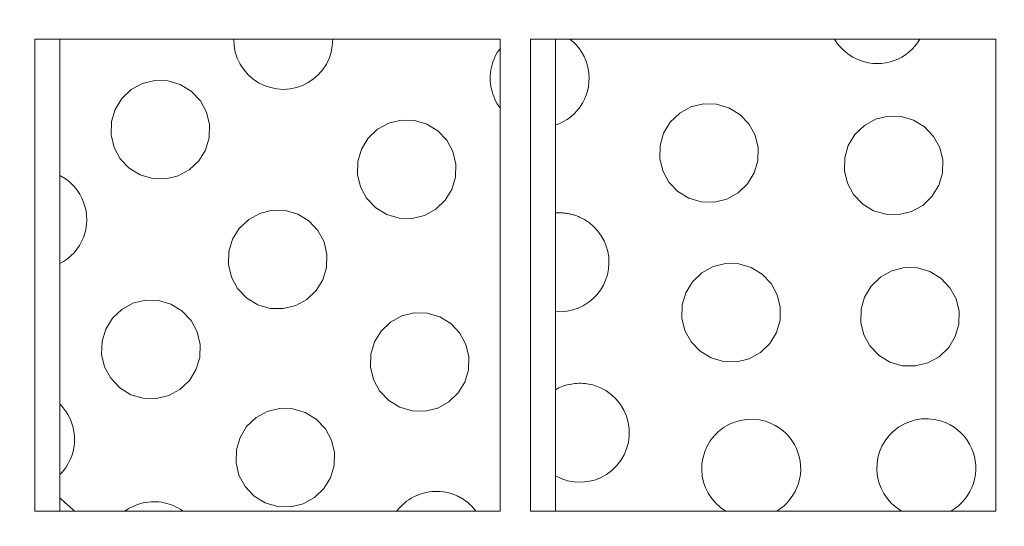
# Model space of a CAD drawing. Header units: metres. Extents: x 1306 to 1412, y -79 to 41.
# Tile 351 of 656: x 1360.7805 to 1360.8452, y -17.02 to -16.9867. Entities that reach past the tile are written whole.
import ezdxf

# ---------------------------------------------------------------- set-up
doc = ezdxf.new("R2010")
doc.units = ezdxf.units.M
doc.header["$PDMODE"] = 65
doc.linetypes.add('AUSGEZOGEN', pattern=[0])
doc.layers.add('XR$3$Maßlinie 1_50', color=7, linetype='AUSGEZOGEN', lineweight=25)
doc.layers.add('XR$4$Möblierung', color=4, linetype='AUSGEZOGEN', lineweight=13)
doc.styles.add('ARIAL', font='arial.ttf')
doc.dimstyles.new('DIMSTYLE_11', dxfattribs={"dimtxt": 0.15, "dimasz": 0.03000000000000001, "dimexe": 0, "dimexo": 0, "dimgap": 0.075, "dimtad": 2, "dimrnd": 0.005, "dimzin": 4, "dimdsep": 46, "dimtxsty": 'ARIAL', "dimblk1": 'ALL_ML_STRICH', "dimblk2": 'ALL_ML_STRICH', "dimsah": 1, "dimcen": 0, "dimclrd": 3, "dimclre": 3, "dimclrt": 3, "dimadec": 0, "dimazin": 0, "dimtfac": 1, "dimtdec": 0, "dimtix": 1, "dimtmove": 2, "dimatfit": 3, "dimfxl": 0, "dimtzin": 0, "dimlwd": 0, "dimlwe": 25, "dimarcsym": 0})
doc.dimstyles.new('DIMSTYLE_12', dxfattribs={"dimtxt": 0.15, "dimasz": 0.03000000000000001, "dimexe": 0, "dimexo": 0, "dimgap": 0.075, "dimtad": 2, "dimdec": 3, "dimrnd": 0.005, "dimzin": 4, "dimdsep": 46, "dimtxsty": 'ARIAL', "dimblk1": 'ALL_ML_STRICH', "dimblk2": 'ALL_ML_STRICH', "dimsah": 1, "dimcen": 0, "dimclrd": 3, "dimclre": 3, "dimclrt": 3, "dimadec": 0, "dimazin": 0, "dimtfac": 1, "dimtdec": 0, "dimtix": 1, "dimtmove": 2, "dimatfit": 3, "dimfxl": 0, "dimtzin": 0, "dimlwd": 0, "dimlwe": 25, "dimarcsym": 0})
doc.dimstyles.new('DIMSTYLE_24', dxfattribs={"dimtxt": 0.225, "dimasz": 0.15, "dimexe": 0, "dimexo": 0, "dimgap": 0.1125, "dimtad": 2, "dimrnd": 0.005, "dimzin": 4, "dimdsep": 46, "dimtxsty": 'ARIAL', "dimblk1": 'ALL_ML_STRICH', "dimblk2": 'ALL_ML_STRICH', "dimsah": 1, "dimcen": 0, "dimclrd": 3, "dimclre": 3, "dimclrt": 3, "dimadec": 0, "dimazin": 0, "dimtfac": 1, "dimtdec": 0, "dimtix": 1, "dimtmove": 2, "dimatfit": 3, "dimfxl": 0, "dimtzin": 0, "dimlwd": 0, "dimlwe": 25, "dimarcsym": 0})
doc.dimstyles.new('DIMSTYLE_6', dxfattribs={"dimtxt": 0.15, "dimasz": 0.15, "dimexe": 0, "dimexo": 0, "dimgap": 0.075, "dimtad": 2, "dimrnd": 0.005, "dimzin": 4, "dimdsep": 46, "dimtxsty": 'ARIAL', "dimblk1": 'ALL_ML_STRICH', "dimblk2": 'ALL_ML_STRICH', "dimsah": 1, "dimcen": 0, "dimclrd": 3, "dimclre": 3, "dimclrt": 3, "dimadec": 0, "dimazin": 0, "dimtfac": 1, "dimtdec": 0, "dimtix": 1, "dimtmove": 2, "dimatfit": 3, "dimfxl": 0, "dimtzin": 0, "dimlwd": 0, "dimlwe": 25, "dimarcsym": 0})

# ---------------------------------------------------------------- blocks, each defined once
blk = doc.blocks.new('ALL_ML_STRICH')
at = {"color": 0, "linetype": 'ByBlock', "lineweight": -2}
for p, q in [((0, -0.5), (0, 0.5)), ((-0.3, -0.3), (0.3, 0.3)), ((-1, 0), (0.5, 0))]:
    blk.add_line(p, q, dxfattribs=at)
blk = doc.blocks.new('*D765')
at = {"layer": 'DEFPOINTS', "color": 3, "linetype": 'AUSGEZOGEN', "lineweight": 25, "transparency": 33554687}
for p in [(1342.770147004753, -10.15909497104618), (1342.770147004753, -20.11080697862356), (1361.060147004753, -20.30015715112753)]:
    blk.add_point(p, dxfattribs=at)
at = {"layer": 'XR$3$Maßlinie 1_50', "color": 3, "linetype": 'AUSGEZOGEN', "lineweight": -2, "transparency": 33554687}
for p, q in [((1342.770147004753, -10.20909497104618), (1342.770147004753, -10.15909497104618)), ((1342.770147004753, -10.15909497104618), (1361.060147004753, -10.15909497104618)), ((1361.060147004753, -10.20909497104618), (1361.060147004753, -10.15909497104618))]:
    blk.add_line(p, q, dxfattribs=at)
at = {"layer": 'XR$3$Maßlinie 1_50', "color": 3, "linetype": 'AUSGEZOGEN', "lineweight": 25, "transparency": 33554687, "xscale": 0.03000000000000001, "yscale": 0.03000000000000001, "zscale": 0.03000000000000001, "rotation": 180}
blk.add_blockref('ALL_ML_STRICH', (1342.770147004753, -10.15909497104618), dxfattribs=at)
at = {"layer": 'XR$3$Maßlinie 1_50', "color": 3, "linetype": 'AUSGEZOGEN', "lineweight": 25, "transparency": 33554687, "xscale": 0.03000000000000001, "yscale": 0.03000000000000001, "zscale": 0.03000000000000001}
blk.add_blockref('ALL_ML_STRICH', (1361.060147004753, -10.15909497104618), dxfattribs=at)
at = {"layer": 'XR$3$Maßlinie 1_50', "color": 3, "linetype": 'AUSGEZOGEN', "lineweight": 25, "transparency": 33554687, "insert": (1351.919076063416, -10.03153699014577), "char_height": 0.15, "width": 0.6, "attachment_point": 5, "style": 'ARIAL'}
blk.add_mtext('\\W0.80;\\A1;{\\A1;{18.29\\H0.099000;\\S^ ;}}', dxfattribs=at)
blk = doc.blocks.new('*D782')
at = {"layer": 'DEFPOINTS', "color": 3, "linetype": 'AUSGEZOGEN', "lineweight": 25, "transparency": 33554687}
for p in [(1343.120147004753, -10.95909497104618), (1343.120147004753, -20.11122102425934), (1361.060147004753, -20.50340109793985)]:
    blk.add_point(p, dxfattribs=at)
at = {"layer": 'XR$3$Maßlinie 1_50', "color": 3, "linetype": 'AUSGEZOGEN', "lineweight": -2, "transparency": 33554687}
for p, q in [((1343.120147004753, -11.00909497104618), (1343.120147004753, -10.95909497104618)), ((1343.120147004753, -10.95909497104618), (1361.060147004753, -10.95909497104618)), ((1361.060147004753, -11.00909497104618), (1361.060147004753, -10.95909497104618))]:
    blk.add_line(p, q, dxfattribs=at)
at = {"layer": 'XR$3$Maßlinie 1_50', "color": 3, "linetype": 'AUSGEZOGEN', "lineweight": 25, "transparency": 33554687, "xscale": 0.03000000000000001, "yscale": 0.03000000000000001, "zscale": 0.03000000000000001, "rotation": 180}
blk.add_blockref('ALL_ML_STRICH', (1343.120147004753, -10.95909497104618), dxfattribs=at)
at = {"layer": 'XR$3$Maßlinie 1_50', "color": 3, "linetype": 'AUSGEZOGEN', "lineweight": 25, "transparency": 33554687, "xscale": 0.03000000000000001, "yscale": 0.03000000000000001, "zscale": 0.03000000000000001}
blk.add_blockref('ALL_ML_STRICH', (1361.060147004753, -10.95909497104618), dxfattribs=at)
at = {"layer": 'XR$3$Maßlinie 1_50', "color": 3, "linetype": 'AUSGEZOGEN', "lineweight": 25, "transparency": 33554687, "insert": (1352.094444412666, -10.83153699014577), "char_height": 0.15, "width": 0.6, "attachment_point": 5, "style": 'ARIAL'}
blk.add_mtext('\\W0.80;\\A1;{\\A1;{17.94\\H0.099000;\\S^ ;}}', dxfattribs=at)
blk = doc.blocks.new('*D899')
at = {"layer": 'DEFPOINTS', "color": 3, "linetype": 'AUSGEZOGEN', "lineweight": 25, "transparency": 33554687}
for p in [(1342.770147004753, -8.559094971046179), (1361.240147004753, -14.91824644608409), (1342.770147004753, -18.60157549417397)]:
    blk.add_point(p, dxfattribs=at)
at = {"layer": 'XR$3$Maßlinie 1_50', "color": 3, "linetype": 'AUSGEZOGEN', "lineweight": -2, "transparency": 33554687}
for p, q in [((1342.770147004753, -9.15909497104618), (1342.770147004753, -8.559094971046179)), ((1342.770147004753, -8.559094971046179), (1361.240147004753, -8.559094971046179)), ((1361.240147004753, -9.15909497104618), (1361.240147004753, -8.559094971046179))]:
    blk.add_line(p, q, dxfattribs=at)
at = {"layer": 'XR$3$Maßlinie 1_50', "color": 3, "linetype": 'AUSGEZOGEN', "lineweight": 25, "transparency": 33554687, "xscale": 0.15, "yscale": 0.15, "zscale": 0.15, "rotation": 180}
blk.add_blockref('ALL_ML_STRICH', (1342.770147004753, -8.559094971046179), dxfattribs=at)
at = {"layer": 'XR$3$Maßlinie 1_50', "color": 3, "linetype": 'AUSGEZOGEN', "lineweight": 25, "transparency": 33554687, "xscale": 0.15, "yscale": 0.15, "zscale": 0.15}
blk.add_blockref('ALL_ML_STRICH', (1361.240147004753, -8.559094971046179), dxfattribs=at)
at = {"layer": 'XR$3$Maßlinie 1_50', "color": 3, "linetype": 'AUSGEZOGEN', "lineweight": 25, "transparency": 33554687, "insert": (1352.011101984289, -8.392604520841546), "char_height": 0.225, "width": 0.8999999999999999, "attachment_point": 5, "style": 'ARIAL'}
blk.add_mtext('\\W0.80;\\A1;{\\fArial|i0|b1;\\A1;{18.47\\H0.148500;\\S^ ;}}', dxfattribs=at)
blk = doc.blocks.new('*D929')
at = {"layer": 'DEFPOINTS', "color": 3, "linetype": 'AUSGEZOGEN', "lineweight": 25, "transparency": 33554687}
for p in [(1362.146242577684, -15.15824644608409), (1340.424074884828, -17.54324644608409), (1364.271242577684, -17.54324644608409)]:
    blk.add_point(p, dxfattribs=at)
at = {"layer": 'XR$3$Maßlinie 1_50', "color": 3, "linetype": 'AUSGEZOGEN', "lineweight": -2, "transparency": 33554687}
for p, q in [((1340.474074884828, -15.15824644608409), (1340.424074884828, -15.15824644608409)), ((1340.424074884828, -17.54324644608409), (1340.424074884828, -15.15824644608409)), ((1340.474074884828, -17.54324644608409), (1340.424074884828, -17.54324644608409))]:
    blk.add_line(p, q, dxfattribs=at)
at = {"layer": 'XR$3$Maßlinie 1_50', "color": 3, "linetype": 'AUSGEZOGEN', "lineweight": 25, "transparency": 33554687, "xscale": 0.03000000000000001, "yscale": 0.03000000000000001, "zscale": 0.03000000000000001}
for p, rotation in [((1340.424074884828, -15.15824644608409), 90), ((1340.424074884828, -17.54324644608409), 270)]:
    blk.add_blockref('ALL_ML_STRICH', p, dxfattribs=dict(at, rotation=rotation))
at = {"layer": 'XR$3$Maßlinie 1_50', "color": 3, "linetype": 'AUSGEZOGEN', "lineweight": 25, "transparency": 33554687, "insert": (1340.29641458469, -16.32984057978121), "char_height": 0.15, "width": 0.6, "attachment_point": 5, "rotation": 90, "style": 'ARIAL'}
blk.add_mtext('\\W0.80;\\A1;{\\A1;{2.38\\H0.099000;\\S5^ ;}}', dxfattribs=at)
blk = doc.blocks.new('*D938')
at = {"layer": 'DEFPOINTS', "color": 3, "linetype": 'AUSGEZOGEN', "lineweight": 25, "transparency": 33554687}
for p in [(1364.96914176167, -15.15824644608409), (1338.824074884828, -20.29324644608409), (1364.656959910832, -20.29324644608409)]:
    blk.add_point(p, dxfattribs=at)
at = {"layer": 'XR$3$Maßlinie 1_50', "color": 3, "linetype": 'AUSGEZOGEN', "lineweight": -2, "transparency": 33554687}
for p, q in [((1338.874074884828, -15.15824644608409), (1338.824074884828, -15.15824644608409)), ((1338.824074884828, -20.29324644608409), (1338.824074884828, -15.15824644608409)), ((1338.874074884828, -20.29324644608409), (1338.824074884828, -20.29324644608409))]:
    blk.add_line(p, q, dxfattribs=at)
at = {"layer": 'XR$3$Maßlinie 1_50', "color": 3, "linetype": 'AUSGEZOGEN', "lineweight": 25, "transparency": 33554687, "xscale": 0.03000000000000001, "yscale": 0.03000000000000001, "zscale": 0.03000000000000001}
for p, rotation in [((1338.824074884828, -15.15824644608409), 90), ((1338.824074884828, -20.29324644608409), 270)]:
    blk.add_blockref('ALL_ML_STRICH', p, dxfattribs=dict(at, rotation=rotation))
at = {"layer": 'XR$3$Maßlinie 1_50', "color": 3, "linetype": 'AUSGEZOGEN', "lineweight": 25, "transparency": 33554687, "insert": (1338.696414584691, -17.70484057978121), "char_height": 0.15, "width": 0.6, "attachment_point": 5, "rotation": 90, "style": 'ARIAL'}
blk.add_mtext('\\W0.80;\\A1;{\\A1;{5.13\\H0.099000;\\S5^ ;}}', dxfattribs=at)
blk = doc.blocks.new('*D963')
at = {"layer": 'DEFPOINTS', "color": 3, "linetype": 'AUSGEZOGEN', "lineweight": 25, "transparency": 33554687}
for p in [(1360.315868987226, -16.2182464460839), (1360.170906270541, -17.81824644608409), (1361.000147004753, -17.81824644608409)]:
    blk.add_point(p, dxfattribs=at)
at = {"layer": 'XR$3$Maßlinie 1_50', "color": 3, "linetype": 'AUSGEZOGEN', "lineweight": -2, "transparency": 33554687}
for p, q in [((1360.220906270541, -16.2182464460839), (1360.170906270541, -16.2182464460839)), ((1360.170906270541, -17.81824644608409), (1360.170906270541, -16.2182464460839)), ((1360.220906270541, -17.81824644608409), (1360.170906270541, -17.81824644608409))]:
    blk.add_line(p, q, dxfattribs=at)
at = {"layer": 'XR$3$Maßlinie 1_50', "color": 3, "linetype": 'AUSGEZOGEN', "lineweight": 25, "transparency": 33554687, "xscale": 0.15, "yscale": 0.15, "zscale": 0.15}
for p, rotation in [((1360.170906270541, -16.2182464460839), 90), ((1360.170906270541, -17.81824644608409), 270)]:
    blk.add_blockref('ALL_ML_STRICH', p, dxfattribs=dict(at, rotation=rotation))
at = {"layer": 'XR$3$Maßlinie 1_50', "color": 3, "linetype": 'AUSGEZOGEN', "lineweight": 25, "transparency": 33554687, "insert": (1360.043348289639, -17.00937332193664), "char_height": 0.15, "width": 0.4799999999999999, "attachment_point": 5, "rotation": 90, "style": 'ARIAL'}
blk.add_mtext('\\W0.80;\\A1;{\\A1;{1.60\\H0.099000;\\S^ ;}}', dxfattribs=at)
blk = doc.blocks.new('*D1085')
at = {"layer": 'DEFPOINTS', "color": 3, "linetype": 'AUSGEZOGEN', "lineweight": 25, "transparency": 33554687}
for p in [(1366.101203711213, -15.15824644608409), (1339.624074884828, -17.54324644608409), (1365.92579072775, -17.54324644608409)]:
    blk.add_point(p, dxfattribs=at)
at = {"layer": 'XR$3$Maßlinie 1_50', "color": 3, "linetype": 'AUSGEZOGEN', "lineweight": -2, "transparency": 33554687}
for p, q in [((1339.674074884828, -15.15824644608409), (1339.624074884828, -15.15824644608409)), ((1339.624074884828, -17.54324644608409), (1339.624074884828, -15.15824644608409)), ((1339.674074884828, -17.54324644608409), (1339.624074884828, -17.54324644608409))]:
    blk.add_line(p, q, dxfattribs=at)
at = {"layer": 'XR$3$Maßlinie 1_50', "color": 3, "linetype": 'AUSGEZOGEN', "lineweight": 25, "transparency": 33554687, "xscale": 0.03000000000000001, "yscale": 0.03000000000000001, "zscale": 0.03000000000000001}
for p, rotation in [((1339.624074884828, -15.15824644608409), 90), ((1339.624074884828, -17.54324644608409), 270)]:
    blk.add_blockref('ALL_ML_STRICH', p, dxfattribs=dict(at, rotation=rotation))
at = {"layer": 'XR$3$Maßlinie 1_50', "color": 3, "linetype": 'AUSGEZOGEN', "lineweight": 25, "transparency": 33554687, "insert": (1339.49641458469, -16.3298405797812), "char_height": 0.15, "width": 0.6, "attachment_point": 5, "rotation": 90, "style": 'ARIAL'}
blk.add_mtext('\\W0.80;\\A1;{\\A1;{2.38\\H0.099000;\\S5^ ;}}', dxfattribs=at)
blk = doc.blocks.new('COMPLEXOBJECT_326')
at = {"layer": 'XR$4$Möblierung', "color": 52, "linetype": 'AUSGEZOGEN', "lineweight": 13, "transparency": 33554687}
for p, q in [((1360.781514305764, -16.98799408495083), (1360.781514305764, -17.01899408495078)), ((1360.812091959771, -16.98799408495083), (1360.781514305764, -16.98799408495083)), ((1360.78315937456, -17.01899408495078), (1360.78315937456, -16.98799408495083)), ((1360.812091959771, -17.01899408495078), (1360.812091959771, -16.98799408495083)), ((1360.814064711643, -16.98799408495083), (1360.814064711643, -17.01899408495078)), ((1360.84464236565, -16.98799408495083), (1360.814064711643, -16.98799408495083)), ((1360.815709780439, -17.01899408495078), (1360.815709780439, -16.98799408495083)), ((1360.84464236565, -17.01899408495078), (1360.84464236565, -16.98799408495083)), ((1360.781514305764, -17.01899408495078), (1360.812091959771, -17.01899408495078)), ((1360.814064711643, -17.01899408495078), (1360.84464236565, -17.01899408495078))]:
    blk.add_line(p, q, dxfattribs=at)
for points in [[(1360.801082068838, -16.98799408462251), (1360.801059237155, -16.98843092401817), (1360.800978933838, -16.98885674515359), (1360.800847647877, -16.98925883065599), (1360.800667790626, -16.98963361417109), (1360.800434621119, -16.98999176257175), (1360.800152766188, -16.99032153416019), (1360.799827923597, -16.99061061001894), (1360.799470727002, -16.99085185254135), (1360.799094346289, -16.99104083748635), (1360.798701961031, -16.99117688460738), (1360.798282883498, -16.99126368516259), (1360.797849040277, -16.9912957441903), (1360.797413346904, -16.99126816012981), (1360.796988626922, -16.99118351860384), (1360.796587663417, -16.99104790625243), (1360.796211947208, -16.9908622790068), (1360.795852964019, -16.99062236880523), (1360.795523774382, -16.99033313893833), (1360.795237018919, -16.99000073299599), (1360.794999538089, -16.98963686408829), (1360.794816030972, -16.98925530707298), (1360.7946857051, -16.98885542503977), (1360.794606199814, -16.98843068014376), (1360.794583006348, -16.98799408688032)], [(1360.81666158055, -16.98799469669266), (1360.816888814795, -16.98818698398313), (1360.817097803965, -16.98840023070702), (1360.817285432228, -16.98863170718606), (1360.817450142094, -16.98887720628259), (1360.817590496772, -16.98913240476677), (1360.817705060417, -16.98939298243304), (1360.817795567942, -16.9896629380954), (1360.817863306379, -16.98994581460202), (1360.817906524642, -16.99023751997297), (1360.817923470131, -16.99053396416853), (1360.817912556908, -16.99083106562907), (1360.817874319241, -16.99112479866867), (1360.817810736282, -16.99141118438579), (1360.817723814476, -16.99168624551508), (1360.817615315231, -16.99194655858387), (1360.817482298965, -16.99219900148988), (1360.817324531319, -16.9924436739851), (1360.817143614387, -16.99267644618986), (1360.816941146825, -16.9928931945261), (1360.816719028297, -16.99309009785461), (1360.816480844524, -16.99326510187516), (1360.816230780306, -16.99341677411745), (1360.815973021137, -16.99354367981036), (1360.815709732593, -16.99364515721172)], [(1360.839649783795, -16.9879937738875), (1360.839497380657, -16.98822917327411), (1360.839323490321, -16.9884535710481), (1360.839129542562, -16.98866325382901), (1360.838917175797, -16.98885472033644), (1360.838689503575, -16.98902601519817), (1360.838450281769, -16.98917585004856), (1360.838203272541, -16.98930293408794), (1360.83795171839, -16.98940618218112), (1360.837689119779, -16.98948815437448), (1360.837415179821, -16.98954880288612), (1360.837133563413, -16.98958652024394), (1360.836847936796, -16.98959970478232), (1360.836561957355, -16.9895869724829), (1360.836279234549, -16.98954898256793), (1360.836003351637, -16.98948750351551), (1360.835737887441, -16.98940432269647), (1360.835486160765, -16.98930110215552), (1360.835242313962, -16.98917536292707), (1360.835005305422, -16.98902650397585), (1360.834778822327, -16.98885598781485), (1360.834566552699, -16.98866527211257), (1360.834372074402, -16.98845592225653), (1360.8341975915, -16.98823080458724), (1360.834044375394, -16.98799366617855)], [(1360.812092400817, -16.99253865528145), (1360.811987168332, -16.9923923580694), (1360.811890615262, -16.99224158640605), (1360.811803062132, -16.99208731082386), (1360.811724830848, -16.99193049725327), (1360.811656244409, -16.99177211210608), (1360.811596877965, -16.99161119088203), (1360.811545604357, -16.99144481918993), (1360.811502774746, -16.99127380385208), (1360.811468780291, -16.99109906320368), (1360.8114440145, -16.99092150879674), (1360.811428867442, -16.99074205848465), (1360.811423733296, -16.99056162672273), (1360.811428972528, -16.99038112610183), (1360.81144449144, -16.99020145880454), (1360.811469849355, -16.99002351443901), (1360.811504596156, -16.98984818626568), (1360.811548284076, -16.98967636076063), (1360.811600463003, -16.98950893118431), (1360.81166068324, -16.9893467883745), (1360.81172869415, -16.9891903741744), (1360.811805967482, -16.98903633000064), (1360.811892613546, -16.98888450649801), (1360.811988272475, -16.98873583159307), (1360.812092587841, -16.98859122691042)], [(1360.783159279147, -16.99695044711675), (1360.7834159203, -16.9970967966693), (1360.783662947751, -16.99726875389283), (1360.783895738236, -16.99746458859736), (1360.784109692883, -16.99768254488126), (1360.784301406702, -16.99791971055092), (1360.784469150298, -16.99817155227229), (1360.784611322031, -16.99843339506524), (1360.784726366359, -16.99870072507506), (1360.784816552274, -16.99897887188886), (1360.784882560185, -16.99926961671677), (1360.784922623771, -16.99956859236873), (1360.784934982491, -16.99987141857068), (1360.784918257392, -17.00017374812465), (1360.784873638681, -17.00047134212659), (1360.784803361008, -17.00076001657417), (1360.784709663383, -17.00103558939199), (1360.784593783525, -17.00129612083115), (1360.784452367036, -17.00154958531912), (1360.784286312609, -17.00179364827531), (1360.784097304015, -17.0020241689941), (1360.783887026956, -17.00223700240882), (1360.783657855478, -17.00242874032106), (1360.783413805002, -17.00259771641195), (1360.783159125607, -17.0027425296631)], [(1360.817289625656, -16.99968181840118), (1360.817621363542, -16.99985250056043), (1360.817939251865, -17.0000655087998), (1360.818233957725, -17.00031710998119), (1360.81849645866, -17.00060327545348), (1360.818721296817, -17.00091663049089), (1360.818905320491, -17.00124762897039), (1360.819045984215, -17.00158816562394), (1360.819147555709, -17.00194836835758), (1360.81920866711, -17.00232536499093), (1360.819225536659, -17.00271026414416), (1360.819195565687, -17.00309420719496), (1360.819121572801, -17.00346850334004), (1360.819007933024, -17.00382450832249), (1360.818857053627, -17.00415794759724), (1360.818664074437, -17.00447968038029), (1360.81843139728, -17.00478305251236), (1360.818162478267, -17.00505901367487), (1360.8178623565, -17.00530016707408), (1360.817539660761, -17.0055028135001), (1360.81720351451, -17.00566375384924), (1360.816853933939, -17.00578318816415), (1360.816482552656, -17.00586392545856), (1360.816098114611, -17.00590198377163), (1360.815709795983, -17.00589337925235)], [(1360.815709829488, -16.99941596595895), (1360.815777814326, -16.99941095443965), (1360.815845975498, -16.9994073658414), (1360.815914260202, -16.9994052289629), (1360.815982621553, -16.9994045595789), (1360.816051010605, -16.99940537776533), (1360.816119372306, -16.99940771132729), (1360.816187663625, -16.99941153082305), (1360.816255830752, -16.99941682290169), (1360.816323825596, -16.99942356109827), (1360.816391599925, -16.99943171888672), (1360.816459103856, -16.99944127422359), (1360.816526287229, -16.99945220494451), (1360.816593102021, -16.99946448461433), (1360.816659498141, -16.99947809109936), (1360.816725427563, -16.99949299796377), (1360.8167908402, -16.99950918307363), (1360.816855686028, -16.99952662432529), (1360.816919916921, -16.99954529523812), (1360.816983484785, -16.99956516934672), (1360.817046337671, -16.9995862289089), (1360.817108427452, -16.99960844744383), (1360.817169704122, -16.99963180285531), (1360.817230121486, -16.9996562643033), (1360.817289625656, -16.99968181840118)], [(1360.818628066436, -17.01087668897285), (1360.819011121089, -17.01107826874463), (1360.819373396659, -17.01133559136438), (1360.81970050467, -17.01164277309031), (1360.819980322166, -17.01199181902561), (1360.820207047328, -17.01236886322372), (1360.820376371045, -17.01276003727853), (1360.820492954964, -17.01317541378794), (1360.820555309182, -17.01361185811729), (1360.82055777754, -17.01405583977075), (1360.820499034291, -17.0144939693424), (1360.820385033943, -17.01491308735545), (1360.820221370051, -17.01530240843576), (1360.820002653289, -17.01567435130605), (1360.819730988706, -17.01602210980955), (1360.819411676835, -17.0163318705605), (1360.819053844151, -17.01659371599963), (1360.818671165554, -17.01680236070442), (1360.81827294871, -17.01695452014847), (1360.817846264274, -17.01705469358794), (1360.817401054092, -17.01709806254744), (1360.816951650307, -17.01707866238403), (1360.81651226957, -17.01699794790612), (1360.816097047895, -17.01686266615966), (1360.815710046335, -17.01667514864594)], [(1360.815710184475, -17.01102385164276), (1360.815820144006, -17.01096396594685), (1360.815931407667, -17.01090872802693), (1360.816043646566, -17.01085825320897), (1360.816156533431, -17.01081266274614), (1360.816271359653, -17.0107714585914), (1360.81638913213, -17.01073428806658), (1360.816509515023, -17.01070129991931), (1360.816632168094, -17.01067265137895), (1360.816756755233, -17.01064849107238), (1360.81688293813, -17.01062897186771), (1360.817010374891, -17.0106142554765), (1360.817138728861, -17.01060449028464), (1360.817267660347, -17.01059983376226), (1360.817396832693, -17.01060043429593), (1360.81752590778, -17.01060639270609), (1360.817654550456, -17.01061759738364), (1360.817782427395, -17.01063388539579), (1360.817909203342, -17.01065509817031), (1360.818034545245, -17.01068107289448), (1360.818158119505, -17.01071164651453), (1360.818279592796, -17.01074665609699), (1360.818398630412, -17.01078594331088), (1360.818514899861, -17.0108293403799), (1360.818628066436, -17.01087668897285)], [(1360.783159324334, -17.01195792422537), (1360.783312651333, -17.01211907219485), (1360.783454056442, -17.01229029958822), (1360.783582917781, -17.01246979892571), (1360.783698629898, -17.01265574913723), (1360.783800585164, -17.01284632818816), (1360.783888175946, -17.01303971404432), (1360.783961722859, -17.01323640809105), (1360.784022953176, -17.0134406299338), (1360.784071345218, -17.01365101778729), (1360.784106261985, -17.01386593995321), (1360.784127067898, -17.01408374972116), (1360.784133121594, -17.01430281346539), (1360.784123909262, -17.01452148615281), (1360.784099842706, -17.01473819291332), (1360.784061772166, -17.01495137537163), (1360.784010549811, -17.01515947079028), (1360.783947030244, -17.01536092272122), (1360.783872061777, -17.01555417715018), (1360.783785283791, -17.01574040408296), (1360.783684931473, -17.01592365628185), (1360.783571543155, -17.01610255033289), (1360.783445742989, -17.01627553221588), (1360.783308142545, -17.01644105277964), (1360.783159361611, -17.0165975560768)], [(1360.82689390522, -17.01899350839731), (1360.826555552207, -17.01875969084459), (1360.82624588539, -17.01848246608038), (1360.825975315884, -17.01816742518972), (1360.8257492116, -17.0178248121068), (1360.825571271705, -17.01746641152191), (1360.825441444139, -17.01709420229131), (1360.825355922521, -17.01669845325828), (1360.825319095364, -17.01628926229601), (1360.825335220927, -17.01587739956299), (1360.82540306, -17.01547352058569), (1360.825517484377, -17.01508816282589), (1360.825674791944, -17.01472852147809), (1360.825880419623, -17.01438267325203), (1360.826132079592, -17.01405767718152), (1360.826425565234, -17.01376486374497), (1360.826754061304, -17.01351289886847), (1360.827106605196, -17.01330626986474), (1360.827472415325, -17.01314887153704), (1360.827860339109, -17.01303739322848), (1360.828269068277, -17.01297298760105), (1360.828687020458, -17.01296080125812), (1360.829102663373, -17.01300364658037), (1360.829504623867, -17.01309722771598), (1360.829881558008, -17.01323591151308)], [(1360.829881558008, -17.01323591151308), (1360.830141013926, -17.01336519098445), (1360.830393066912, -17.01352052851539), (1360.830633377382, -17.01370012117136), (1360.830857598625, -17.01390217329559), (1360.831061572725, -17.01412470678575), (1360.8312428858, -17.01436414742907), (1360.831400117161, -17.01461598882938), (1360.831531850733, -17.01487573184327), (1360.831637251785, -17.0151403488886), (1360.831719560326, -17.01541774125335), (1360.831778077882, -17.01570651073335), (1360.831811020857, -17.01600253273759), (1360.831816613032, -17.01630168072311), (1360.831793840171, -17.01659984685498), (1360.831744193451, -17.01689299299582), (1360.831669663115, -17.0171770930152), (1360.831572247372, -17.01744810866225), (1360.831452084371, -17.01770611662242), (1360.831305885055, -17.01795817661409), (1360.831134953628, -17.01820060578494), (1360.830940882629, -17.01842905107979), (1360.830725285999, -17.01863920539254), (1360.830490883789, -17.01882786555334), (1360.830241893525, -17.01899335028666)], [(1360.838446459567, -17.01899360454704), (1360.838103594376, -17.01876615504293), (1360.837787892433, -17.01849431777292), (1360.837510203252, -17.0181833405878), (1360.837276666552, -17.01784281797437), (1360.837091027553, -17.01748456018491), (1360.836954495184, -17.01711378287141), (1360.836862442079, -17.0167186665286), (1360.836818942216, -17.01630819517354), (1360.836828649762, -17.01589336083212), (1360.836891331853, -17.0154850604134), (1360.837001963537, -17.01509411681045), (1360.837156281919, -17.01472919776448), (1360.837359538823, -17.01437881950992), (1360.837610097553, -17.01404865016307), (1360.837903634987, -17.01375044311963), (1360.838233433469, -17.01349350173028), (1360.838588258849, -17.01328257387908), (1360.838956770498, -17.01312174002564), (1360.839347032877, -17.01300788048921), (1360.839758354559, -17.01294176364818), (1360.840178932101, -17.01292851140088), (1360.840597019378, -17.01297095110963), (1360.841001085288, -17.01306467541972), (1360.841379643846, -17.01320384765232)], [(1360.841379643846, -17.01320384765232), (1360.841640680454, -17.01333399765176), (1360.841894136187, -17.01349048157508), (1360.842135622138, -17.01367146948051), (1360.842360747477, -17.01387513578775), (1360.84256532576, -17.01409946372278), (1360.842746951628, -17.01434078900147), (1360.842904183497, -17.01459456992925), (1360.843035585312, -17.01485624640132), (1360.843140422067, -17.01512306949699), (1360.843221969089, -17.01540321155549), (1360.843279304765, -17.01569484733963), (1360.843310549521, -17.0159937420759), (1360.843313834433, -17.01629566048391), (1360.843288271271, -17.01659638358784), (1360.843235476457, -17.01689174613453), (1360.843157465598, -17.01717758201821), (1360.843056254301, -17.01744972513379), (1360.842931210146, -17.01770982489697), (1360.842779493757, -17.01796375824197), (1360.842602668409, -17.01820718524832), (1360.842402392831, -17.01843557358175), (1360.842180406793, -17.01864447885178), (1360.841939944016, -17.01883097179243), (1360.841685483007, -17.0189933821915)], [(1360.805295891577, -17.01899456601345), (1360.805408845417, -17.01885242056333), (1360.805530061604, -17.0187161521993), (1360.805659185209, -17.01858671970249), (1360.805795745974, -17.01846496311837), (1360.805938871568, -17.01835132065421), (1360.806087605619, -17.01824614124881), (1360.806240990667, -17.01814977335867), (1360.806398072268, -17.01806256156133), (1360.806557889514, -17.01798486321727), (1360.806719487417, -17.01791702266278), (1360.806884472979, -17.01785843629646), (1360.807055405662, -17.01780821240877), (1360.807231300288, -17.01776681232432), (1360.807411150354, -17.01773470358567), (1360.807593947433, -17.01771235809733), (1360.80777868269, -17.01770024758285), (1360.807964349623, -17.01769883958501), (1360.808149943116, -17.01770846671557), (1360.808334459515, -17.01772884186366), (1360.808516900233, -17.01775948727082), (1360.808696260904, -17.01779993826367), (1360.808871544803, -17.01784971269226), (1360.809041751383, -17.01790833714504), (1360.80920587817, -17.01797534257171)], [(1360.80920587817, -17.01797534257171), (1360.809266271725, -17.01800280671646), (1360.809326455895, -17.01803174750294), (1360.809386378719, -17.01806213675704), (1360.809445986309, -17.01809395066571), (1360.809505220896, -17.01812717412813), (1360.80956403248, -17.01816177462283), (1360.809622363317, -17.01819773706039), (1360.809680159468, -17.01823503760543), (1360.809737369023, -17.01827364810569), (1360.809793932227, -17.0183135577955), (1360.809849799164, -17.01835473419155), (1360.809904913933, -17.01839715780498), (1360.809959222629, -17.0184408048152), (1360.810012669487, -17.01848565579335), (1360.810065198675, -17.01853169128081), (1360.81011676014, -17.01857887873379), (1360.810167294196, -17.01862720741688), (1360.81021675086, -17.01867664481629), (1360.810265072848, -17.01872717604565), (1360.810312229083, -17.01877875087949), (1360.810358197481, -17.01883132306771), (1360.810402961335, -17.01888483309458), (1360.810446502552, -17.01893922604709), (1360.810488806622, -17.01899443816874)], [(1360.787443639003, -17.01899463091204), (1360.787583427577, -17.01889937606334), (1360.787726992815, -17.01881183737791), (1360.787873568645, -17.01873229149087), (1360.788022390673, -17.01866100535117), (1360.788172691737, -17.01859825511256), (1360.788325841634, -17.01854353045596), (1360.788484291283, -17.01849598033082), (1360.788647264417, -17.01845598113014), (1360.788813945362, -17.01842393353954), (1360.788983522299, -17.01840022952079), (1360.789155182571, -17.01838526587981), (1360.78932811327, -17.01837943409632), (1360.789501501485, -17.01838312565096), (1360.789674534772, -17.01839638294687), (1360.789846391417, -17.01841887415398), (1360.790016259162, -17.01845021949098), (1360.790183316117, -17.01849006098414), (1360.79034674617, -17.01853802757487), (1360.790505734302, -17.01859374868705), (1360.790659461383, -17.01865685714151), (1360.790809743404, -17.01872816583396), (1360.79095832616, -17.01880849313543), (1360.791104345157, -17.0188974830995), (1360.791246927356, -17.01899480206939)]]:
    blk.add_lwpolyline(points, dxfattribs=at)
for points in [[(1360.791072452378, -16.99097354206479), (1360.791794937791, -16.99141396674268), (1360.792393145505, -16.99204406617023), (1360.792795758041, -16.99278881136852), (1360.792991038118, -16.993612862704), (1360.792964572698, -16.99447642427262), (1360.792722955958, -16.99527909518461), (1360.792283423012, -16.9959919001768), (1360.791661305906, -16.99658037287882), (1360.79092778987, -16.996978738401), (1360.790114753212, -16.99717600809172), (1360.789254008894, -16.99715609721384), (1360.788445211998, -16.99691892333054), (1360.787722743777, -16.99647850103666), (1360.787124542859, -16.99584840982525), (1360.786721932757, -16.99510367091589), (1360.786526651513, -16.99427963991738), (1360.786553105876, -16.99341611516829), (1360.786794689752, -16.99261347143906), (1360.787234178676, -16.99190068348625), (1360.787856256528, -16.99131219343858), (1360.788589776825, -16.99091378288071), (1360.789402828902, -16.99071647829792), (1360.790263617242, -16.99073637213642), (1360.791072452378, -16.99097354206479)], [(1360.827105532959, -16.9925052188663), (1360.827825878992, -16.99294393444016), (1360.828421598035, -16.99356930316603), (1360.828823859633, -16.99430750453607), (1360.829021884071, -16.99512374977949), (1360.829001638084, -16.99598366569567), (1360.828765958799, -16.99678849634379), (1360.828330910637, -16.99750560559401), (1360.827708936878, -16.99810149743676), (1360.826970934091, -16.99850651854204), (1360.826152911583, -16.99870710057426), (1360.825288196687, -16.99868794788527), (1360.824478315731, -16.99845061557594), (1360.82375797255, -16.99801190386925), (1360.823162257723, -16.99738653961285), (1360.822759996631, -16.996648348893), (1360.822561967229, -16.99583211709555), (1360.822582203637, -16.9949722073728), (1360.822817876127, -16.99416736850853), (1360.82325291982, -16.99345024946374), (1360.82387489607, -16.99285434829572), (1360.824612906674, -16.99244931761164), (1360.82543093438, -16.99224873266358), (1360.826295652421, -16.99226788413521), (1360.827105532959, -16.9925052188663)], [(1360.807256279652, -16.99357179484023), (1360.807978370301, -16.99401190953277), (1360.808575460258, -16.99464021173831), (1360.808977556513, -16.99538175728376), (1360.809173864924, -16.99620163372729), (1360.809150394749, -16.99706259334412), (1360.808912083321, -16.99786551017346), (1360.808475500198, -16.99857989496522), (1360.80785416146, -16.99917209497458), (1360.807118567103, -16.99957430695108), (1360.806302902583, -16.99977376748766), (1360.805439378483, -16.99975459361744), (1360.804629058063, -16.99951718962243), (1360.803906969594, -16.99907707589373), (1360.803309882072, -16.99844877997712), (1360.802907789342, -16.99770724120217), (1360.802711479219, -16.99688738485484), (1360.802734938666, -16.99602644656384), (1360.802973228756, -16.99522354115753), (1360.803409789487, -16.99450915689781), (1360.804031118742, -16.9939169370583), (1360.804766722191, -16.99351470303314), (1360.805582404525, -16.9933152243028), (1360.806445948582, -16.99333439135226), (1360.807256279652, -16.99357179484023)], [(1360.839233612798, -16.99331931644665), (1360.83995273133, -16.99375704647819), (1360.840547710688, -16.99438067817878), (1360.840950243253, -16.99511721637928), (1360.841149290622, -16.99593183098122), (1360.841130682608, -16.99679166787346), (1360.840896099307, -16.99759790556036), (1360.840461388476, -16.99831668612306), (1360.839838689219, -16.99891436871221), (1360.839099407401, -16.99932046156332), (1360.838280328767, -16.99952127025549), (1360.837415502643, -16.99950192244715), (1360.836606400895, -16.99926471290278), (1360.835887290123, -16.99882698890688), (1360.835292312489, -16.99820337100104), (1360.834889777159, -16.99746684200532), (1360.834690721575, -16.99665223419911), (1360.834709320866, -16.99579239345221), (1360.834943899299, -16.99498614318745), (1360.835378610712, -16.99426735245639), (1360.836001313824, -16.99366966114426), (1360.836740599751, -16.99326356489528), (1360.837559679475, -16.99306275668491), (1360.838424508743, -16.99308210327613), (1360.839233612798, -16.99331931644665)], [(1360.798790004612, -16.99949682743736), (1360.799513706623, -16.99993823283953), (1360.800111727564, -17.00056878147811), (1360.800513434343, -17.00131243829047), (1360.800708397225, -17.00213424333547), (1360.800682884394, -17.00299514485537), (1360.800443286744, -17.00379619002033), (1360.80000639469, -17.00450845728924), (1360.799386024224, -17.00509848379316), (1360.798651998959, -17.00549944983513), (1360.797837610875, -17.00569869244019), (1360.796974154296, -17.00567979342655), (1360.79616277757, -17.00544221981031), (1360.795439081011, -17.0050008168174), (1360.794841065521, -17.00437027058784), (1360.794439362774, -17.00362663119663), (1360.794244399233, -17.00280485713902), (1360.7942698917, -17.00194399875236), (1360.794509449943, -17.00114297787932), (1360.794946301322, -17.00043070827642), (1360.795566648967, -16.99984065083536), (1360.796300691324, -16.99943964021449), (1360.797115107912, -16.99924036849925), (1360.797978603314, -16.99925925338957), (1360.798790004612, -16.99949682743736)], [(1360.828562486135, -17.00298682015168), (1360.829283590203, -17.00342614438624), (1360.829879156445, -17.00405174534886), (1360.830280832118, -17.00478916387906), (1360.830478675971, -17.00560388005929), (1360.830459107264, -17.00646201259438), (1360.830224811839, -17.00726577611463), (1360.829791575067, -17.00798253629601), (1360.829170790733, -17.00857952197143), (1360.828432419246, -17.00898635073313), (1360.827613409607, -17.00918829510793), (1360.826746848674, -17.00916981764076), (1360.825935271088, -17.00893221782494), (1360.825214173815, -17.00849290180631), (1360.824618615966, -17.00786732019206), (1360.824216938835, -17.00712992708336), (1360.8240190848, -17.00631523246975), (1360.824038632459, -17.00545710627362), (1360.824272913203, -17.00465332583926), (1360.824706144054, -17.00393654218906), (1360.825326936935, -17.00333953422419), (1360.826065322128, -17.00293269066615), (1360.826884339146, -17.00273074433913), (1360.827750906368, -17.00274921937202), (1360.828562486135, -17.00298682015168)], [(1360.840306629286, -17.00326157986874), (1360.841026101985, -17.00369959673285), (1360.841620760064, -17.00432298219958), (1360.842022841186, -17.00505840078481), (1360.84222198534, -17.00587123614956), (1360.842204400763, -17.00672945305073), (1360.841971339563, -17.00753508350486), (1360.84153834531, -17.0082539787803), (1360.840916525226, -17.00885311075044), (1360.840176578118, -17.00926110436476), (1360.839356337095, -17.00946319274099), (1360.838489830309, -17.00944439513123), (1360.837679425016, -17.00920697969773), (1360.836959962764, -17.00876898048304), (1360.836365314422, -17.00814562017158), (1360.835963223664, -17.00741022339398), (1360.835764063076, -17.00659740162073), (1360.835781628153, -17.00573917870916), (1360.8360146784, -17.00493351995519), (1360.83644767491, -17.00421460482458), (1360.837069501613, -17.00361545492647), (1360.837809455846, -17.0032074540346), (1360.838629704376, -17.00300536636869), (1360.839496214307, -17.00302416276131), (1360.840306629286, -17.00326157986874)], [(1360.790455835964, -17.0054042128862), (1360.791181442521, -17.0058471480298), (1360.791780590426, -17.00648040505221), (1360.792181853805, -17.00722665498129), (1360.792375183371, -17.0080508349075), (1360.79234718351, -17.00891171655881), (1360.792105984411, -17.00971055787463), (1360.791668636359, -17.01042030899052), (1360.791049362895, -17.01100768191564), (1360.790317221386, -17.01140707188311), (1360.789504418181, -17.01160597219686), (1360.788641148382, -17.01158736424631), (1360.7878286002, -17.01134960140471), (1360.787103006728, -17.01090667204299), (1360.786503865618, -17.01027342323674), (1360.786102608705, -17.00952719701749), (1360.785909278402, -17.0087030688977), (1360.785937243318, -17.00784226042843), (1360.786178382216, -17.00704345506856), (1360.786615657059, -17.00633371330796), (1360.787234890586, -17.00574628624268), (1360.787967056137, -17.00534681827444), (1360.788779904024, -17.00514786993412), (1360.789643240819, -17.00516645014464), (1360.790455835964, -17.0054042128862)], [(1360.80811099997, -17.00622928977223), (1360.808835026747, -17.00667095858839), (1360.809432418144, -17.00730081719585), (1360.809833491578, -17.00804244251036), (1360.810028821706, -17.00886127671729), (1360.810005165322, -17.00971978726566), (1360.809768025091, -17.01052025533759), (1360.809333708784, -17.01123303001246), (1360.808714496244, -17.01182551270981), (1360.807979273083, -17.01222946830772), (1360.807163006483, -17.01243064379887), (1360.806297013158, -17.01241254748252), (1360.805483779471, -17.01217468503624), (1360.804759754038, -17.01173302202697), (1360.804162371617, -17.01110317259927), (1360.80376130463, -17.01036157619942), (1360.80356596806, -17.00954278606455), (1360.80358959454, -17.00868431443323), (1360.803826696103, -17.00788385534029), (1360.804260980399, -17.00717106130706), (1360.804880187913, -17.00657853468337), (1360.80561543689, -17.00617453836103), (1360.806431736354, -17.00597333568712), (1360.80729775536, -17.00599142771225), (1360.80811099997, -17.00622928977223)], [(1360.799280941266, -17.01250998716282), (1360.800007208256, -17.01295345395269), (1360.800605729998, -17.01358621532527), (1360.801006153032, -17.01433029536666), (1360.801199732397, -17.01515114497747), (1360.801173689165, -17.01600912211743), (1360.800935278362, -17.01680699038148), (1360.800501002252, -17.01751704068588), (1360.799883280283, -17.01810705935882), (1360.799149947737, -17.01850987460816), (1360.798335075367, -17.01871109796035), (1360.797468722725, -17.0186935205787), (1360.796653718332, -17.01845537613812), (1360.795927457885, -17.01801191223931), (1360.795328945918, -17.0173791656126), (1360.794928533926, -17.01663512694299), (1360.79473494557, -17.0158143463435), (1360.794760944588, -17.01495643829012), (1360.794999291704, -17.01415858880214), (1360.795433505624, -17.01344852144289), (1360.796051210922, -17.01285843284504), (1360.79678458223, -17.01245554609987), (1360.797599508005, -17.01225427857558), (1360.798465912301, -17.01227184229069), (1360.799280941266, -17.01250998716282)]]:
    blk.add_lwpolyline(points, close=True, dxfattribs=at)
blk.add_arc((1360.834164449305, -16.96149408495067), 0.07621909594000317, 227.9954024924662, 228.9733302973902, dxfattribs=at)

msp = doc.modelspace()

# ---------------------------------------------------------------- block references
at = {"layer": 'XR$4$Möblierung', "color": 52, "linetype": 'AUSGEZOGEN', "lineweight": 13, "transparency": 33554687}
msp.add_blockref('COMPLEXOBJECT_326', (0, 0), dxfattribs=at)

# ---------------------------------------------------------------- dimensions: what is measured, and where the dimension line sits
at = {"layer": 'XR$3$Maßlinie 1_50', "color": 3, "linetype": 'AUSGEZOGEN', "lineweight": 25, "transparency": 33554687}
for base, p1, p2, dimstyle, picture, middle in [((1361.240147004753, -8.559094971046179), (1342.770147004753, -9.15909497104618), (1361.240147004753, -9.15909497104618), 'DIMSTYLE_24', '*D899', (1352.011101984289, -8.392604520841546)), ((1361.060147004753, -10.15909497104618), (1342.770147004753, -10.20909497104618), (1361.060147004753, -10.20909497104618), 'DIMSTYLE_11', '*D765', (1351.919076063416, -10.03153699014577)), ((1361.060147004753, -10.95909497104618), (1343.120147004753, -11.00909497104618), (1361.060147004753, -11.00909497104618), 'DIMSTYLE_11', '*D782', (1352.094444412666, -10.83153699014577))]:
    dim = msp.add_linear_dim(base=base, p1=p1, p2=p2, dimstyle=dimstyle, override={"dimpost": '<>', "dimclrd": 3, "dimclre": 3, "dimclrt": 3, "dimlwd": 0, "dimlwe": 25}, dxfattribs=at)
    dim.commit()
    dim.dimension.update_dxf_attribs({"geometry": picture, "text_midpoint": middle, "dimtype": 160})
for base, p1, p2, dimstyle, picture, middle in [((1338.824074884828, -15.15824644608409), (1338.874074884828, -20.29324644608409), (1338.874074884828, -15.15824644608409), 'DIMSTYLE_12', '*D938', (1338.696414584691, -17.70484057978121)), ((1339.624074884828, -15.15824644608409), (1339.674074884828, -17.54324644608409), (1339.674074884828, -15.15824644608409), 'DIMSTYLE_12', '*D1085', (1339.49641458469, -16.3298405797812)), ((1340.424074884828, -15.15824644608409), (1340.474074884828, -17.54324644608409), (1340.474074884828, -15.15824644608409), 'DIMSTYLE_12', '*D929', (1340.29641458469, -16.32984057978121)), ((1360.170906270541, -16.2182464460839), (1360.220906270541, -17.81824644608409), (1360.220906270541, -16.2182464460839), 'DIMSTYLE_6', '*D963', (1360.043348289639, -17.00937332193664))]:
    dim = msp.add_linear_dim(base=base, p1=p1, p2=p2, angle=90, dimstyle=dimstyle, override={"dimpost": '<>', "dimclrd": 3, "dimclre": 3, "dimclrt": 3, "dimlwd": 0, "dimlwe": 25}, dxfattribs=at)
    dim.commit()
    dim.dimension.update_dxf_attribs({"geometry": picture, "text_midpoint": middle, "dimtype": 160})

doc.saveas('drawing.dxf')
